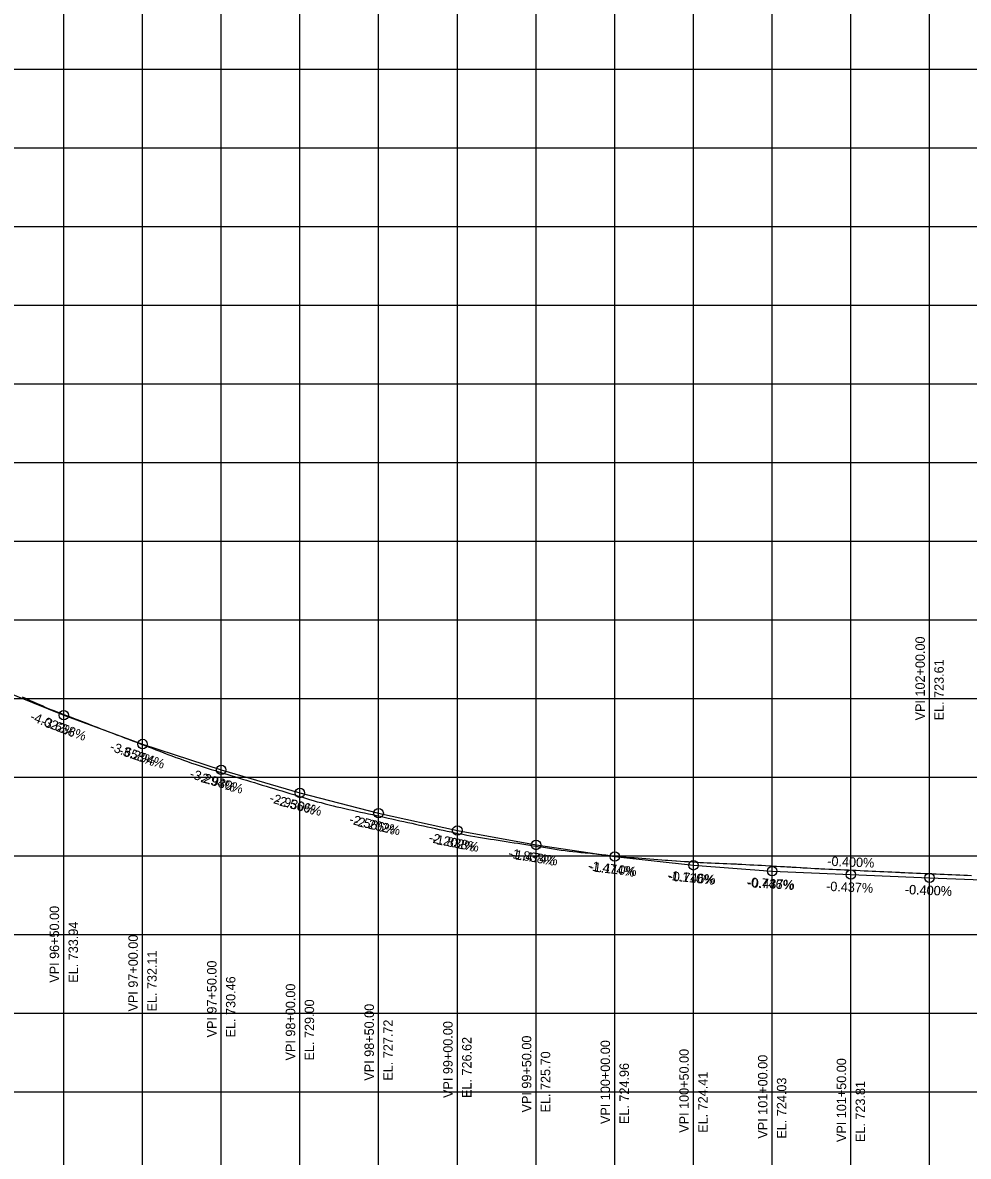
# Model space of a CAD drawing. Extents: x -7164 to 2214450, y -19642 to 253469.
# Drawn here: x 16824 to 17425, y -2441 to -1720 of the extents above; entities that cross this region are included whole.
import ezdxf

# ---------------------------------------------------------------- set-up
doc = ezdxf.new("R2010")
doc.units = 0
for name, color, linetype in [('DESIGN - PROFILE - Proposed', 7, 'Continuous'), ('DESIGN - PROFILE - Proposed Curve Text', 7, 'Continuous'), ('DESIGN - PROFILE - Proposed Text', 7, 'Continuous'), ('DESIGN - SHEET - Light Grid', 7, 'Continuous'), ('SURVEY - PROFILE - Ground Line with Text', 7, 'Continuous')]:
    doc.layers.add(name, color=color, linetype=linetype)

msp = doc.modelspace()

# ---------------------------------------------------------------- linework, layer by layer
at = {"layer": 'DESIGN - PROFILE - Proposed'}
msp.add_lwpolyline([(16800, -2140.49), (16850, -2160.59), (16900, -2178.88), (16950, -2195.35), (17000, -2210), (17050, -2222.83), (17100, -2233.84), (17150, -2243.03), (17200, -2250.4), (17250, -2255.95), (17300, -2259.68), (17350, -2261.86), (17400, -2263.86), (17450, -2265.86)], dxfattribs=at)
msp.add_lwpolyline([(16800, -2140.49), (16850, -2160.59), (16900, -2178.88), (16950, -2195.35), (17000, -2210), (17050, -2222.83), (17100, -2233.84), (17150, -2243.03), (17200, -2250.4), (17250, -2255.95), (17300, -2259.68), (17350, -2261.86), (17400, -2263.86), (17450, -2265.86)], dxfattribs=at)
at = {"layer": 'DESIGN - PROFILE - Proposed Text'}
for centre in [(16850, -2160.59), (16850, -2160.59), (16900, -2178.88), (16900, -2178.88), (16950, -2195.35), (16950, -2195.35), (17000, -2210), (17000, -2210), (17050, -2222.83), (17050, -2222.83), (17100, -2233.84), (17100, -2233.84), (17150, -2243.03), (17150, -2243.03), (17200, -2250.4), (17200, -2250.4), (17250, -2255.95), (17250, -2255.95), (17300, -2259.68), (17300, -2259.68), (17350, -2261.86), (17350, -2261.86), (17400, -2263.86), (17400, -2263.86)]:
    msp.add_circle(centre, 3, dxfattribs=at)
at = {"layer": 'DESIGN - SHEET - Light Grid'}
for p, q in [((16850, -3000), (16850, -1000)), ((16850, -3000), (16850, -1000)), ((16900, -3000), (16900, -1000)), ((16900, -3000), (16900, -1000)), ((16950, -3000), (16950, -1000)), ((16950, -3000), (16950, -1000)), ((17000, -3000), (17000, -1000)), ((17000, -3000), (17000, -1000)), ((17050, -3000), (17050, -1000)), ((17050, -3000), (17050, -1000)), ((17100, -3000), (17100, -1000)), ((17100, -3000), (17100, -1000)), ((17150, -3000), (17150, -1000)), ((17150, -3000), (17150, -1000)), ((17200, -3000), (17200, -1000)), ((17200, -3000), (17200, -1000)), ((17250, -3000), (17250, -1000)), ((17250, -3000), (17250, -1000)), ((17300, -3000), (17300, -1000)), ((17300, -3000), (17300, -1000)), ((17350, -3000), (17350, -1000)), ((17350, -3000), (17350, -1000)), ((17400, -3000), (17400, -1000)), ((17400, -3000), (17400, -1000)), ((15000, -1750), (24100, -1750)), ((15000, -1750), (24100, -1750)), ((15000, -1800), (24100, -1800)), ((15000, -1800), (24100, -1800)), ((15000, -1850), (24100, -1850)), ((15000, -1850), (24100, -1850)), ((15000, -1900), (24100, -1900)), ((15000, -1900), (24100, -1900)), ((15000, -1950), (24100, -1950)), ((15000, -1950), (24100, -1950)), ((15000, -2000), (24100, -2000)), ((15000, -2000), (24100, -2000)), ((15000, -2050), (24100, -2050)), ((15000, -2050), (24100, -2050)), ((15000, -2100), (24100, -2100)), ((15000, -2100), (24100, -2100)), ((15000, -2150), (24100, -2150)), ((15000, -2150), (24100, -2150)), ((15000, -2200), (24100, -2200)), ((15000, -2200), (24100, -2200)), ((15000, -2250), (24100, -2250)), ((15000, -2250), (24100, -2250)), ((15000, -2300), (24100, -2300)), ((15000, -2300), (24100, -2300)), ((15000, -2350), (24100, -2350)), ((15000, -2350), (24100, -2350)), ((15000, -2400), (24100, -2400)), ((15000, -2400), (24100, -2400))]:
    msp.add_line(p, q, dxfattribs=at)
at = {"layer": 'SURVEY - PROFILE - Ground Line with Text'}
for points in [[(16823.6, -2148.94), (16826.16, -2150.06), (16828.59, -2151.15), (16831.15, -2152.27), (16833.59, -2153.37), (16836.15, -2154.49), (16838.58, -2155.58), (16841.14, -2156.7), (16843.58, -2157.64), (16846.14, -2158.62), (16848.57, -2159.56), (16851.13, -2160.53), (16853.57, -2161.48), (16856.13, -2162.45), (16858.57, -2163.39), (16861.13, -2164.37), (16863.57, -2165.31), (16866.12, -2166.28), (16868.56, -2167.23), (16871.12, -2168.2), (16873.56, -2169.14), (16876.11, -2170.12), (16878.56, -2171.06), (16881.11, -2172.03), (16883.55, -2172.98), (16886.11, -2173.95), (16888.55, -2174.9), (16891.1, -2175.87), (16893.55, -2176.81), (16896.1, -2177.78), (16898.54, -2178.73), (16901.09, -2179.7), (16903.54, -2180.65), (16906.09, -2181.62), (16908.54, -2182.56), (16911.09, -2183.53), (16913.53, -2184.48), (16916.08, -2185.45), (16918.53, -2186.4), (16921.08, -2187.37), (16923.53, -2188.19), (16926.07, -2189.16), (16928.52, -2189.99), (16931.07, -2190.96), (16933.52, -2191.79), (16936.07, -2192.57), (16938.52, -2193.39), (16941.06, -2194.17), (16943.52, -2195), (16946.06, -2195.78), (16948.52, -2196.61), (16951.06, -2197.38), (16953.51, -2198.12), (16956.05, -2198.9), (16958.51, -2199.63), (16961.05, -2200.41), (16963.51, -2201.15), (16966.05, -2201.92), (16968.5, -2202.66), (16971.05, -2203.44), (16973.5, -2204.17), (16976.05, -2204.95), (16978.5, -2205.69), (16981.05, -2206.47), (16983.49, -2207.2), (16986.04, -2207.98), (16988.49, -2208.71), (16991.04, -2209.49), (16993.49, -2210.23), (16996.04, -2211.01), (16998.48, -2211.74), (17001.04, -2212.52), (17003.48, -2213.25), (17006.04, -2214.04), (17008.48, -2214.77), (17011.04, -2215.55), (17013.47, -2216.11), (17016.03, -2216.89), (17018.47, -2217.44), (17021.03, -2218.22), (17023.47, -2218.78), (17026.03, -2219.33), (17028.47, -2219.88), (17031.03, -2220.43), (17033.47, -2220.99), (17036.03, -2221.53), (17038.47, -2222.09), (17041.03, -2222.64), (17043.46, -2223.19), (17046.03, -2223.74), (17048.46, -2224.3), (17051.03, -2224.84), (17053.46, -2225.4), (17056.02, -2225.95), (17058.46, -2226.5), (17061.02, -2227.05), (17063.46, -2227.61), (17066.02, -2228.15), (17068.46, -2228.71)], [(16823.6, -2148.94), (16826.16, -2150.06), (16828.59, -2151.15), (16831.15, -2152.27), (16833.59, -2153.37), (16836.15, -2154.49), (16838.58, -2155.58), (16841.14, -2156.7), (16843.58, -2157.64), (16846.14, -2158.62), (16848.57, -2159.56), (16851.13, -2160.53), (16853.57, -2161.48), (16856.13, -2162.45), (16858.57, -2163.39), (16861.13, -2164.37), (16863.57, -2165.31), (16866.12, -2166.28), (16868.56, -2167.23), (16871.12, -2168.2), (16873.56, -2169.14), (16876.11, -2170.12), (16878.56, -2171.06), (16881.11, -2172.03), (16883.55, -2172.98), (16886.11, -2173.95), (16888.55, -2174.9), (16891.1, -2175.87), (16893.55, -2176.81), (16896.1, -2177.78), (16898.54, -2178.73), (16901.09, -2179.7), (16903.54, -2180.65), (16906.09, -2181.62), (16908.54, -2182.56), (16911.09, -2183.53), (16913.53, -2184.48), (16916.08, -2185.45), (16918.53, -2186.4), (16921.08, -2187.37), (16923.53, -2188.19), (16926.07, -2189.16), (16928.52, -2189.99), (16931.07, -2190.96), (16933.52, -2191.79), (16936.07, -2192.57), (16938.52, -2193.39), (16941.06, -2194.17), (16943.52, -2195), (16946.06, -2195.78), (16948.52, -2196.61), (16951.06, -2197.38), (16953.51, -2198.12), (16956.05, -2198.9), (16958.51, -2199.63), (16961.05, -2200.41), (16963.51, -2201.15), (16966.05, -2201.92), (16968.5, -2202.66), (16971.05, -2203.44), (16973.5, -2204.17), (16976.05, -2204.95), (16978.5, -2205.69), (16981.05, -2206.47), (16983.49, -2207.2), (16986.04, -2207.98), (16988.49, -2208.71), (16991.04, -2209.49), (16993.49, -2210.23), (16996.04, -2211.01), (16998.48, -2211.74), (17001.04, -2212.52), (17003.48, -2213.25), (17006.04, -2214.04), (17008.48, -2214.77), (17011.04, -2215.55), (17013.47, -2216.11), (17016.03, -2216.89), (17018.47, -2217.44), (17021.03, -2218.22), (17023.47, -2218.78), (17026.03, -2219.33), (17028.47, -2219.88), (17031.03, -2220.43), (17033.47, -2220.99), (17036.03, -2221.53), (17038.47, -2222.09), (17041.03, -2222.64), (17043.46, -2223.19), (17046.03, -2223.74), (17048.46, -2224.3), (17051.03, -2224.84), (17053.46, -2225.4), (17056.02, -2225.95), (17058.46, -2226.5), (17061.02, -2227.05), (17063.46, -2227.61), (17066.02, -2228.15), (17068.46, -2228.71)], [(17068.46, -2228.71), (17071.02, -2229.26), (17073.45, -2229.81), (17076.02, -2230.36), (17078.45, -2230.92), (17081.02, -2231.46), (17083.45, -2232.02), (17086.02, -2232.57), (17088.45, -2233.12), (17091.02, -2233.67), (17093.45, -2234.22), (17096.02, -2234.77), (17098.45, -2235.33), (17101.02, -2235.88), (17103.45, -2236.25), (17106.01, -2236.8), (17108.44, -2237.17), (17111.01, -2237.72), (17113.44, -2238.1), (17116.01, -2238.5), (17118.44, -2238.87), (17121.01, -2239.27), (17123.44, -2239.65), (17126.01, -2240.05), (17128.44, -2240.42), (17131.01, -2240.82), (17133.44, -2241.19), (17136.01, -2241.6), (17138.44, -2241.97), (17141.01, -2242.37), (17143.44, -2242.74), (17146.01, -2243.14), (17148.44, -2243.52), (17151.01, -2243.92), (17153.44, -2244.29), (17156, -2244.69), (17158.44, -2245.07), (17161, -2245.47), (17163.44, -2245.84), (17166, -2246.24), (17168.44, -2246.62), (17171, -2247.02), (17173.44, -2247.29), (17175.99, -2247.47), (17178.44, -2247.74), (17180.98, -2247.93), (17181.25, -2247.96), (17181.99, -2248.04), (17183.3, -2248.13), (17185.78, -2248.42), (17186.79, -2248.53), (17189.31, -2248.8), (17191.79, -2249.09), (17194.31, -2249.36), (17196.79, -2249.65), (17199.31, -2249.92), (17201.79, -2250.21), (17202.29, -2250.25), (17204.8, -2250.51), (17207.29, -2250.71), (17209.8, -2250.9), (17212.29, -2251.09), (17214.8, -2251.28), (17217.29, -2251.47), (17219.8, -2251.66), (17222.29, -2251.87), (17224.8, -2252.05), (17227.29, -2252.26), (17229.8, -2252.45), (17232.29, -2252.66), (17233.79, -2252.77), (17236.29, -2252.98), (17238.79, -2253.14), (17239.29, -2253.17), (17241.79, -2253.32), (17244.29, -2253.48), (17246.79, -2253.63), (17249.29, -2253.79), (17251.79, -2253.94), (17254.29, -2254.09), (17255.29, -2254.13), (17256.29, -2254.19), (17258.79, -2254.29), (17261.29, -2254.42), (17263.8, -2254.51), (17266.29, -2254.64), (17268.8, -2254.73), (17271.29, -2254.86), (17273.8, -2254.95), (17276.29, -2255.08), (17277.29, -2255.13), (17278.29, -2255.18), (17280.8, -2255.3), (17283.29, -2255.44), (17285.8, -2255.56), (17288.29, -2255.7), (17290.8, -2255.82), (17293.29, -2255.96), (17295.8, -2256.08), (17298.29, -2256.22), (17299.28, -2256.28)], [(17068.46, -2228.71), (17071.02, -2229.26), (17073.45, -2229.81), (17076.02, -2230.36), (17078.45, -2230.92), (17081.02, -2231.46), (17083.45, -2232.02), (17086.02, -2232.57), (17088.45, -2233.12), (17091.02, -2233.67), (17093.45, -2234.22), (17096.02, -2234.77), (17098.45, -2235.33), (17101.02, -2235.88), (17103.45, -2236.25), (17106.01, -2236.8), (17108.44, -2237.17), (17111.01, -2237.72), (17113.44, -2238.1), (17116.01, -2238.5), (17118.44, -2238.87), (17121.01, -2239.27), (17123.44, -2239.65), (17126.01, -2240.05), (17128.44, -2240.42), (17131.01, -2240.82), (17133.44, -2241.19), (17136.01, -2241.6), (17138.44, -2241.97), (17141.01, -2242.37), (17143.44, -2242.74), (17146.01, -2243.14), (17148.44, -2243.52), (17151.01, -2243.92), (17153.44, -2244.29), (17156, -2244.69), (17158.44, -2245.07), (17161, -2245.47), (17163.44, -2245.84), (17166, -2246.24), (17168.44, -2246.62), (17171, -2247.02), (17173.44, -2247.29), (17175.99, -2247.47), (17178.44, -2247.74), (17180.98, -2247.93), (17181.25, -2247.96), (17181.99, -2248.04), (17183.3, -2248.13), (17185.78, -2248.42), (17186.79, -2248.53), (17189.31, -2248.8), (17191.79, -2249.09), (17194.31, -2249.36), (17196.79, -2249.65), (17199.31, -2249.92), (17201.79, -2250.21), (17202.29, -2250.25), (17204.8, -2250.51), (17207.29, -2250.71), (17209.8, -2250.9), (17212.29, -2251.09), (17214.8, -2251.28), (17217.29, -2251.47), (17219.8, -2251.66), (17222.29, -2251.87), (17224.8, -2252.05), (17227.29, -2252.26), (17229.8, -2252.45), (17232.29, -2252.66), (17233.79, -2252.77), (17236.29, -2252.98), (17238.79, -2253.14), (17239.29, -2253.17), (17241.79, -2253.32), (17244.29, -2253.48), (17246.79, -2253.63), (17249.29, -2253.79), (17251.79, -2253.94), (17254.29, -2254.09), (17255.29, -2254.13), (17256.29, -2254.19), (17258.79, -2254.29), (17261.29, -2254.42), (17263.8, -2254.51), (17266.29, -2254.64), (17268.8, -2254.73), (17271.29, -2254.86), (17273.8, -2254.95), (17276.29, -2255.08), (17277.29, -2255.13), (17278.29, -2255.18), (17280.8, -2255.3), (17283.29, -2255.44), (17285.8, -2255.56), (17288.29, -2255.7), (17290.8, -2255.82), (17293.29, -2255.96), (17295.8, -2256.08), (17298.29, -2256.22), (17299.28, -2256.28)], [(17299.28, -2256.28), (17301.8, -2256.41), (17302.79, -2256.46), (17305.28, -2256.62), (17307.79, -2256.75), (17309.38, -2256.85), (17311.88, -2256.98), (17312.79, -2257.04), (17315.31, -2257.2), (17317.78, -2257.33), (17318.48, -2257.37), (17319.52, -2257.49), (17322.14, -2257.66), (17324.6, -2257.78), (17327.14, -2257.93), (17329.6, -2258.06), (17330.95, -2258.11), (17333.41, -2258.24), (17335.95, -2258.35), (17338.41, -2258.47), (17340.95, -2258.58), (17343.42, -2258.7), (17345.95, -2258.81), (17348.42, -2258.93), (17350.95, -2259.03), (17353.43, -2259.15), (17355.95, -2259.26), (17358.43, -2259.38), (17360.95, -2259.49), (17363.43, -2259.61), (17365.95, -2259.72), (17368.43, -2259.84), (17370.94, -2259.94), (17373.44, -2260.07), (17375.94, -2260.17), (17378.44, -2260.29), (17380.94, -2260.4), (17381.7, -2260.43), (17384.2, -2260.54), (17386.7, -2260.65), (17389.2, -2260.76), (17391.7, -2260.87), (17394.2, -2260.98), (17396.7, -2261.08), (17399.19, -2261.19), (17401.7, -2261.3), (17404.19, -2261.41), (17406.7, -2261.52), (17409.19, -2261.63), (17411.7, -2261.73), (17414.19, -2261.84), (17416.7, -2261.95), (17419.19, -2262.06), (17421.7, -2262.17), (17424.19, -2262.28), (17426.7, -2262.38)], [(17299.28, -2256.28), (17301.8, -2256.41), (17302.79, -2256.46), (17305.28, -2256.62), (17307.79, -2256.75), (17309.38, -2256.85), (17311.88, -2256.98), (17312.79, -2257.04), (17315.31, -2257.2), (17317.78, -2257.33), (17318.48, -2257.37), (17319.52, -2257.49), (17322.14, -2257.66), (17324.6, -2257.78), (17327.14, -2257.93), (17329.6, -2258.06), (17330.95, -2258.11), (17333.41, -2258.24), (17335.95, -2258.35), (17338.41, -2258.47), (17340.95, -2258.58), (17343.42, -2258.7), (17345.95, -2258.81), (17348.42, -2258.93), (17350.95, -2259.03), (17353.43, -2259.15), (17355.95, -2259.26), (17358.43, -2259.38), (17360.95, -2259.49), (17363.43, -2259.61), (17365.95, -2259.72), (17368.43, -2259.84), (17370.94, -2259.94), (17373.44, -2260.07), (17375.94, -2260.17), (17378.44, -2260.29), (17380.94, -2260.4), (17381.7, -2260.43), (17384.2, -2260.54), (17386.7, -2260.65), (17389.2, -2260.76), (17391.7, -2260.87), (17394.2, -2260.98), (17396.7, -2261.08), (17399.19, -2261.19), (17401.7, -2261.3), (17404.19, -2261.41), (17406.7, -2261.52), (17409.19, -2261.63), (17411.7, -2261.73), (17414.19, -2261.84), (17416.7, -2261.95), (17419.19, -2262.06), (17421.7, -2262.17), (17424.19, -2262.28), (17426.7, -2262.38)]]:
    msp.add_lwpolyline(points, dxfattribs=at)

# ---------------------------------------------------------------- texts
at = {"layer": 'DESIGN - PROFILE - Proposed Curve Text'}
for s, p in [('VPI 102+00.00', (17397, -2163.86)), ('VPI 102+00.00', (17397, -2163.86)), ('EL. 723.61', (17409, -2163.86)), ('EL. 723.61', (17409, -2163.86)), ('VPI 96+50.00', (16847, -2330.59)), ('VPI 96+50.00', (16847, -2330.59)), ('EL. 733.94', (16859, -2330.59)), ('EL. 733.94', (16859, -2330.59)), ('VPI 97+00.00', (16897, -2348.88)), ('VPI 97+00.00', (16897, -2348.88)), ('EL. 732.11', (16909, -2348.88)), ('EL. 732.11', (16909, -2348.88)), ('VPI 97+50.00', (16947, -2365.35)), ('VPI 97+50.00', (16947, -2365.35)), ('EL. 730.46', (16959, -2365.35)), ('EL. 730.46', (16959, -2365.35)), ('VPI 98+00.00', (16997, -2380)), ('VPI 98+00.00', (16997, -2380)), ('EL. 729.00', (17009, -2380)), ('EL. 729.00', (17009, -2380)), ('VPI 98+50.00', (17047, -2392.83)), ('VPI 98+50.00', (17047, -2392.83)), ('EL. 727.72', (17059, -2392.83)), ('EL. 727.72', (17059, -2392.83)), ('VPI 99+00.00', (17097, -2403.84)), ('VPI 99+00.00', (17097, -2403.84)), ('EL. 726.62', (17109, -2403.84)), ('EL. 726.62', (17109, -2403.84)), ('VPI 99+50.00', (17147, -2413.03)), ('VPI 99+50.00', (17147, -2413.03)), ('VPI 100+00.00', (17197, -2420.4)), ('VPI 100+00.00', (17197, -2420.4)), ('EL. 725.70', (17159, -2413.03)), ('EL. 725.70', (17159, -2413.03)), ('VPI 100+50.00', (17247, -2425.95)), ('VPI 100+50.00', (17247, -2425.95)), ('VPI 101+00.00', (17297, -2429.68)), ('VPI 101+00.00', (17297, -2429.68)), ('EL. 724.96', (17209, -2420.4)), ('EL. 724.96', (17209, -2420.4)), ('VPI 101+50.00', (17347, -2431.86)), ('VPI 101+50.00', (17347, -2431.86)), ('EL. 724.41', (17259, -2425.95)), ('EL. 724.41', (17259, -2425.95)), ('EL. 724.03', (17309, -2429.68)), ('EL. 724.03', (17309, -2429.68)), ('EL. 723.81', (17359, -2431.86)), ('EL. 723.81', (17359, -2431.86))]:
    msp.add_text(s, height=6, rotation=90, dxfattribs=at).set_placement(p)
at = {"layer": 'DESIGN - PROFILE - Proposed Text'}
for s, rotation, p in [('-4.022%', 338.09099, (16828.05, -2163.62)), ('-4.022%', 338.09099, (16828.05, -2163.62)), ('-3.658%', 339.90849, (16834.86, -2166.77)), ('-3.658%', 339.90849, (16834.86, -2166.77)), ('-3.658%', 339.90849, (16878.77, -2182.83)), ('-3.658%', 339.90849, (16878.77, -2182.83)), ('-3.294%', 341.76915, (16884.5, -2185.36)), ('-3.294%', 341.76915, (16884.5, -2185.36)), ('-3.294%', 341.76915, (16929.48, -2200.17)), ('-3.294%', 341.76915, (16929.48, -2200.17)), ('-2.930%', 343.67047, (16934.2, -2202.18)), ('-2.930%', 343.67047, (16934.2, -2202.18)), ('-2.930%', 343.67047, (16980.17, -2215.65)), ('-2.930%', 343.67047, (16980.17, -2215.65)), ('-2.566%', 345.60948, (16983.98, -2217.24)), ('-2.566%', 345.60948, (16983.98, -2217.24)), ('-2.566%', 345.60948, (17030.84, -2229.27)), ('-2.566%', 345.60948, (17030.84, -2229.27)), ('-2.202%', 347.58274, (17033.82, -2230.53)), ('-2.202%', 347.58274, (17033.82, -2230.53)), ('-2.202%', 347.58274, (17081.48, -2241.02)), ('-2.202%', 347.58274, (17081.48, -2241.02)), ('-1.838%', 349.58638, (17083.75, -2242.04)), ('-1.838%', 349.58638, (17083.75, -2242.04)), ('-1.838%', 349.58638, (17132.1, -2250.92)), ('-1.838%', 349.58638, (17132.1, -2250.92)), ('-1.474%', 351.6161, (17133.75, -2251.75)), ('-1.474%', 351.6161, (17133.75, -2251.75)), ('-1.474%', 351.6161, (17182.68, -2258.96)), ('-1.474%', 351.6161, (17182.68, -2258.96)), ('-1.110%', 353.66723, (17183.84, -2259.67)), ('-1.110%', 353.66723, (17183.84, -2259.67)), ('-0.400%', 357.70939, (17334.91, -2256.25)), ('-0.400%', 357.70939, (17334.91, -2256.25)), ('-1.110%', 353.66723, (17233.23, -2265.15)), ('-1.110%', 353.66723, (17233.23, -2265.15)), ('-0.746%', 355.73478, (17234.02, -2265.78)), ('-0.746%', 355.73478, (17234.02, -2265.78)), ('-0.746%', 355.73478, (17283.74, -2269.49)), ('-0.746%', 355.73478, (17283.74, -2269.49)), ('-0.437%', 357.49891, (17284.24, -2270)), ('-0.437%', 357.49891, (17284.24, -2270)), ('-0.437%', 357.49891, (17334.15, -2272.18)), ('-0.437%', 357.49891, (17334.15, -2272.18)), ('-0.400%', 357.70939, (17384.19, -2274.24)), ('-0.400%', 357.70939, (17384.19, -2274.24)), ('-0.400%', 357.70939, (17384.27, -2274.24)), ('-0.400%', 357.70939, (17384.27, -2274.24))]:
    msp.add_text(s, height=6, rotation=rotation, dxfattribs=at).set_placement(p)

doc.saveas('drawing.dxf')
